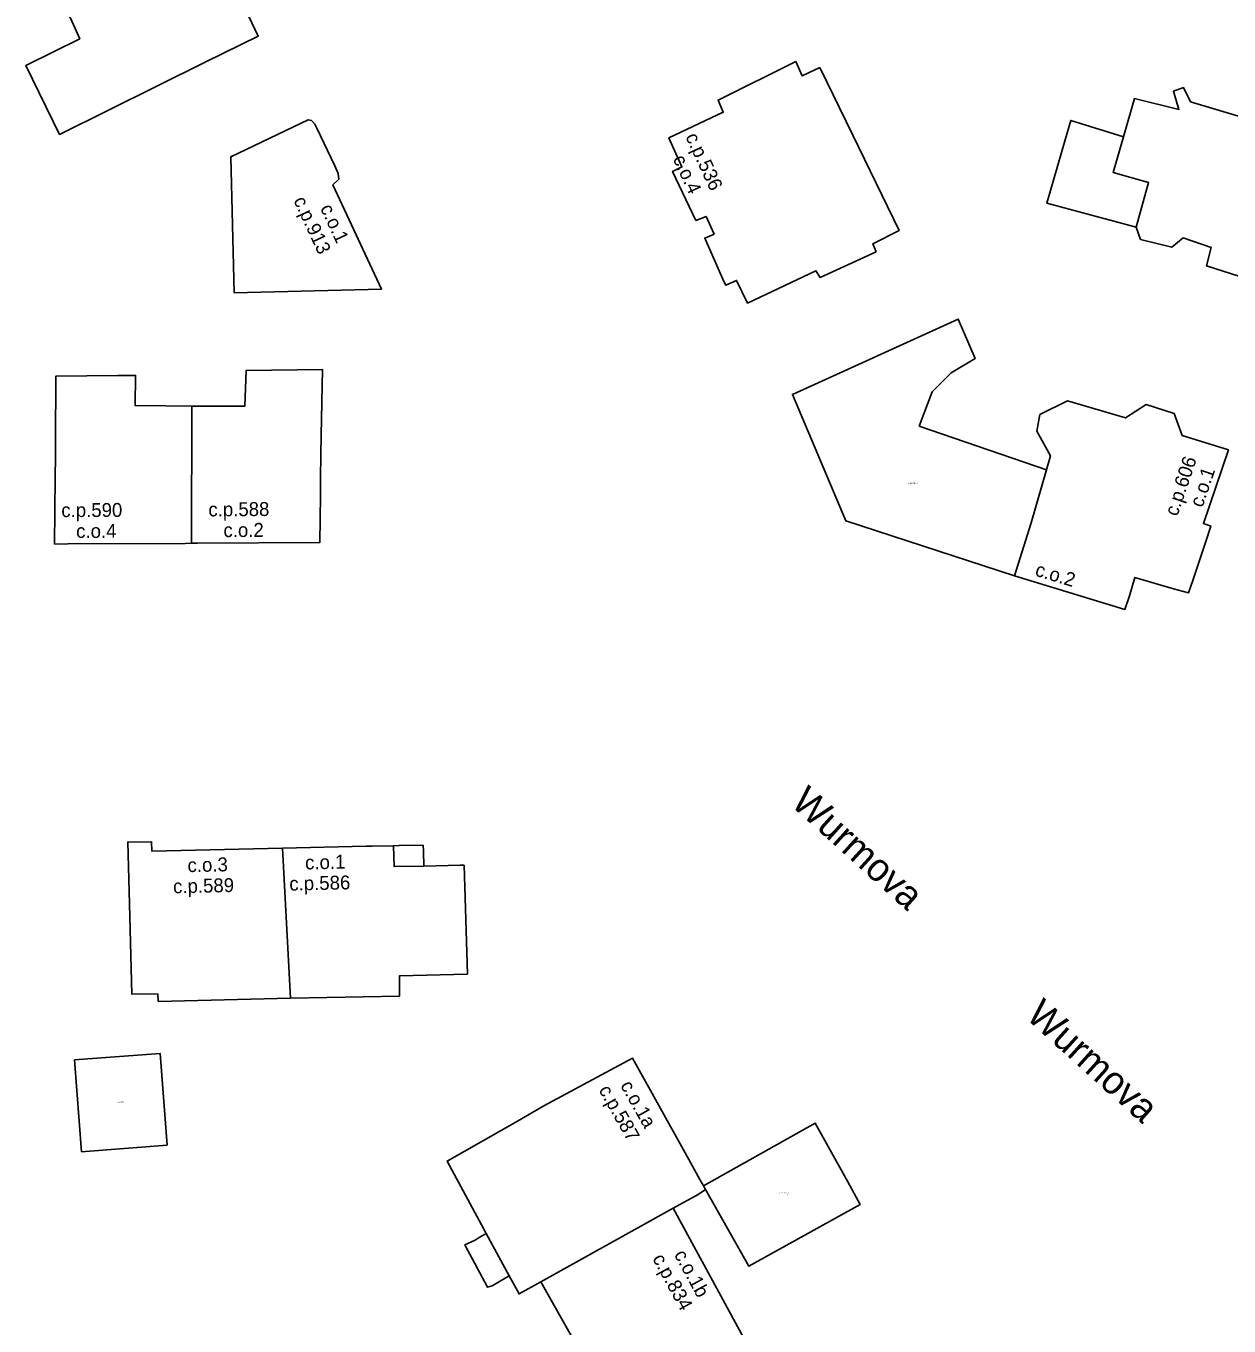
# Model space of a CAD drawing. Extents: x -600391 to -599491, y -1160176 to -1159402.
# Drawn here: x -600092.3 to -600005.8, y -1159671.2 to -1159577.7 of the extents above; entities that cross this region are included whole.
import ezdxf

# ---------------------------------------------------------------- set-up
doc = ezdxf.new("R2010")
doc.units = 0
for name, color, linetype in [('Level 10', 7, 'Continuous'), ('Level 11', 7, 'Continuous'), ('Level 12', 7, 'Continuous'), ('Level 24', 7, 'Continuous'), ('Level 25', 7, 'Continuous'), ('Level 61', 7, 'Continuous'), ('Level 62', 7, 'Continuous')]:
    doc.layers.add(name, color=color, linetype=linetype)

msp = doc.modelspace()

# ---------------------------------------------------------------- linework, layer by layer
at = {"layer": 'Level 61'}
for points in [[(-600088.45, -1159578.6), (-600091.91, -1159570.96)], [(-600076.31, -1159576.95), (-600075.61, -1159578.41)], [(-600092.32, -1159580.52), (-600088.45, -1159578.6)], [(-600075.61, -1159578.41), (-600079.39, -1159580.25)], [(-600089.9, -1159585.48), (-600092.32, -1159580.52)], [(-600079.39, -1159580.25), (-600089.9, -1159585.48)], [(-600042.53, -1159583.01), (-600036.93, -1159580.23)], [(-600036.93, -1159580.23), (-600036.47, -1159581.27)], [(-600036.47, -1159581.27), (-600035.21, -1159580.66)], [(-600035.21, -1159580.66), (-600032.84, -1159585.54)], [(-600013.36, -1159585.65), (-600012.57, -1159582.9)], [(-600012.57, -1159582.9), (-600009.37, -1159583.68)], [(-600009.77, -1159582.37), (-600009.05, -1159582.11)], [(-600009.37, -1159583.68), (-600009.77, -1159582.37)], [(-600009.05, -1159582.11), (-600008.53, -1159583.13)], [(-600046.07, -1159585.72), (-600042.16, -1159583.89)], [(-600042.16, -1159583.89), (-600042.53, -1159583.01)], [(-600008.53, -1159583.13), (-600004.84, -1159584.23)], [(-600077.58, -1159587.08), (-600072.03, -1159584.43)], [(-600072.03, -1159584.43), (-600071.78, -1159584.48)], [(-600071.78, -1159584.48), (-600071.53, -1159584.75)], [(-600071.53, -1159584.75), (-600071.4, -1159585.03)], [(-600017.56, -1159585.86), (-600017.16, -1159584.47)], [(-600017.16, -1159584.47), (-600013.36, -1159585.65)], [(-600071.4, -1159585.03), (-600070.11, -1159587.74)], [(-600045.89, -1159586.15), (-600046.07, -1159585.72)], [(-600032.84, -1159585.54), (-600029.51, -1159592.38)], [(-600013.36, -1159585.65), (-600014.1, -1159588.23)], [(-600014.1, -1159588.23), (-600013.36, -1159585.65)], [(-600045.13, -1159587.82), (-600045.89, -1159586.15)], [(-600018.87, -1159590.42), (-600017.56, -1159585.86)], [(-600077.34, -1159596.88), (-600077.58, -1159587.08)], [(-600070.11, -1159587.74), (-600069.85, -1159588.28)], [(-600069.85, -1159588.28), (-600069.82, -1159588.71)], [(-600045.8, -1159588.14), (-600045.13, -1159587.82)], [(-600044.12, -1159591.66), (-600045.8, -1159588.14)], [(-600014.1, -1159588.23), (-600011.55, -1159588.93)], [(-600011.55, -1159588.93), (-600014.1, -1159588.23)], [(-600069.82, -1159588.71), (-600070.24, -1159589.1)], [(-600070.24, -1159589.1), (-600066.75, -1159596.62)], [(-600011.55, -1159588.93), (-600012.45, -1159592.15)], [(-600012.45, -1159592.15), (-600011.55, -1159588.93)], [(-600012.45, -1159592.15), (-600018.87, -1159590.42)], [(-600043.39, -1159591.38), (-600044.12, -1159591.66)], [(-600042.82, -1159592.65), (-600043.39, -1159591.38)], [(-600012.13, -1159593.03), (-600012.45, -1159592.15)], [(-600043.49, -1159592.94), (-600042.82, -1159592.65)], [(-600042.08, -1159596.11), (-600043.49, -1159592.94)], [(-600029.51, -1159592.38), (-600031.39, -1159593.34)], [(-600009.89, -1159593.6), (-600012.13, -1159593.03)], [(-600009.07, -1159592.91), (-600009.89, -1159593.6)], [(-600007.05, -1159593.62), (-600009.07, -1159592.91)], [(-600031.16, -1159593.92), (-600035.19, -1159595.78)], [(-600031.39, -1159593.34), (-600031.16, -1159593.92)], [(-600007.4, -1159594.93), (-600007.05, -1159593.62)], [(-600004.46, -1159595.87), (-600007.4, -1159594.93)], [(-600041.2, -1159595.98), (-600041.98, -1159596.33)], [(-600040.41, -1159597.61), (-600041.2, -1159595.98)], [(-600035.49, -1159595.29), (-600040.41, -1159597.61)], [(-600035.19, -1159595.78), (-600035.49, -1159595.29)], [(-600066.75, -1159596.62), (-600077.34, -1159596.88)], [(-600041.98, -1159596.33), (-600042.08, -1159596.11)], [(-600037.18, -1159604.18), (-600025.25, -1159598.76)], [(-600025.25, -1159598.76), (-600024.04, -1159601.61)], [(-600024.04, -1159601.61), (-600025.77, -1159602.63)], [(-600076.58, -1159605.03), (-600076.48, -1159602.47)], [(-600076.48, -1159602.47), (-600071, -1159602.38)], [(-600071, -1159602.38), (-600071.08, -1159607.11)], [(-600090.19, -1159607.65), (-600090.18, -1159602.88)], [(-600090.18, -1159602.88), (-600085.71, -1159602.82)], [(-600085.71, -1159602.82), (-600084.43, -1159602.82)], [(-600084.43, -1159602.82), (-600084.47, -1159604.98)], [(-600025.77, -1159602.63), (-600027.12, -1159603.99)], [(-600033.34, -1159613.28), (-600037.18, -1159604.18)], [(-600027.12, -1159603.99), (-600028.06, -1159606.46)], [(-600084.47, -1159604.98), (-600082.26, -1159605.01)], [(-600082.26, -1159605.01), (-600080.39, -1159605.03)], [(-600080.39, -1159605.03), (-600080.42, -1159614.89)], [(-600080.42, -1159614.89), (-600080.39, -1159605.03)], [(-600080.39, -1159605.03), (-600076.58, -1159605.03)], [(-600019.37, -1159605.63), (-600017.39, -1159604.65)], [(-600017.39, -1159604.65), (-600013.22, -1159605.87)], [(-600013.22, -1159605.87), (-600011.74, -1159604.92)], [(-600011.74, -1159604.92), (-600009.72, -1159605.55)], [(-600019.6, -1159606.83), (-600019.37, -1159605.63)], [(-600009.72, -1159605.55), (-600009.15, -1159607.14)], [(-600071.08, -1159607.11), (-600071.1, -1159608.54)], [(-600028.06, -1159606.46), (-600018.91, -1159609.61)], [(-600018.62, -1159608.61), (-600019.6, -1159606.83)], [(-600009.15, -1159607.14), (-600005.81, -1159608.18)], [(-600090.19, -1159608.66), (-600090.19, -1159607.65)], [(-600005.81, -1159608.18), (-600007.61, -1159613.47)], [(-600090.22, -1159610.15), (-600090.19, -1159608.66)], [(-600071.1, -1159608.54), (-600071.13, -1159610.21)], [(-600020.01, -1159613.41), (-600018.62, -1159608.61)], [(-600018.91, -1159609.61), (-600020.01, -1159613.41)], [(-600090.26, -1159614.95), (-600090.22, -1159610.15)], [(-600071.13, -1159610.21), (-600071.14, -1159611.45)], [(-600071.14, -1159611.45), (-600071.18, -1159614.83)], [(-600021.2, -1159617.23), (-600033.34, -1159613.28)], [(-600020.01, -1159613.41), (-600021.2, -1159617.23)], [(-600021.2, -1159617.23), (-600020.01, -1159613.41)], [(-600007.61, -1159613.47), (-600007.07, -1159613.66)], [(-600007.07, -1159613.66), (-600007.46, -1159614.83)], [(-600089.3, -1159614.94), (-600090.26, -1159614.95)], [(-600080.88, -1159614.91), (-600089.3, -1159614.94)], [(-600080.42, -1159614.89), (-600080.88, -1159614.91)], [(-600079.99, -1159614.89), (-600080.42, -1159614.89)], [(-600071.18, -1159614.83), (-600079.99, -1159614.89)], [(-600007.46, -1159614.83), (-600008.38, -1159617.56)], [(-600013.26, -1159619.65), (-600021.2, -1159617.23)], [(-600012.54, -1159617.35), (-600012.92, -1159618.67)], [(-600009.77, -1159618.16), (-600012.54, -1159617.35)], [(-600008.38, -1159617.56), (-600008.68, -1159618.45)], [(-600008.68, -1159618.45), (-600009.77, -1159618.16)], [(-600012.92, -1159618.67), (-600013.26, -1159619.65)], [(-600085, -1159636.39), (-600083.29, -1159636.36)], [(-600084.88, -1159640.83), (-600085, -1159636.39)], [(-600083.29, -1159636.36), (-600083.26, -1159637.04)], [(-600083.26, -1159637.04), (-600073.87, -1159636.83)], [(-600073.87, -1159636.83), (-600067.85, -1159636.69)], [(-600073.28, -1159647.61), (-600073.87, -1159636.83)], [(-600073.87, -1159636.83), (-600073.28, -1159647.61)], [(-600067.85, -1159636.69), (-600067.43, -1159636.68)], [(-600067.43, -1159636.68), (-600065.89, -1159636.65)], [(-600065.89, -1159636.65), (-600065.48, -1159636.64)], [(-600065.84, -1159638.15), (-600065.89, -1159636.65)], [(-600065.89, -1159636.65), (-600065.84, -1159638.15)], [(-600065.48, -1159636.64), (-600063.75, -1159636.6)], [(-600063.75, -1159636.6), (-600063.73, -1159637.03)], [(-600063.73, -1159637.03), (-600063.69, -1159638.11)], [(-600063.69, -1159638.11), (-600065.84, -1159638.15)], [(-600065.84, -1159638.15), (-600063.69, -1159638.11)], [(-600063.69, -1159638.11), (-600061.95, -1159638.08)], [(-600061.95, -1159638.08), (-600061.09, -1159638.06)], [(-600061.09, -1159638.06), (-600060.8, -1159638.06)], [(-600060.8, -1159638.06), (-600060.56, -1159645.88)], [(-600084.7, -1159647.34), (-600084.88, -1159640.83)], [(-600060.56, -1159645.88), (-600065.46, -1159646.01)], [(-600065.46, -1159646.01), (-600065.45, -1159647.46)], [(-600082.83, -1159647.31), (-600084.7, -1159647.34)], [(-600082.81, -1159647.85), (-600082.83, -1159647.31)], [(-600065.45, -1159647.46), (-600073.28, -1159647.61)], [(-600073.28, -1159647.61), (-600082.81, -1159647.85)], [(-600088.82, -1159652.04), (-600088.51, -1159652.02)], [(-600088.32, -1159658.66), (-600088.82, -1159652.04)], [(-600088.51, -1159652.02), (-600082.67, -1159651.59)], [(-600082.67, -1159651.59), (-600082.17, -1159658.19)], [(-600055.06, -1159655.35), (-600048.68, -1159651.94)], [(-600048.68, -1159651.94), (-600045.02, -1159658.53)], [(-600056.97, -1159656.46), (-600055.06, -1159655.35)], [(-600062.03, -1159659.33), (-600056.97, -1159656.46)], [(-600043.58, -1159661.12), (-600035.54, -1159656.62)], [(-600035.54, -1159656.62), (-600034.73, -1159658.07)], [(-600088.04, -1159658.64), (-600088.32, -1159658.66)], [(-600082.17, -1159658.19), (-600088.04, -1159658.64)], [(-600045.02, -1159658.53), (-600043.84, -1159660.65)], [(-600034.73, -1159658.07), (-600033.2, -1159660.84)], [(-600059.21, -1159664.54), (-600062.03, -1159659.33)], [(-600043.44, -1159661.37), (-600043.97, -1159661.74)], [(-600043.84, -1159660.65), (-600043.58, -1159661.12)], [(-600043.44, -1159661.37), (-600043.58, -1159661.12)], [(-600043.58, -1159661.12), (-600043.44, -1159661.37)], [(-600040.31, -1159666.9), (-600043.44, -1159661.37)], [(-600033.2, -1159660.84), (-600032.3, -1159662.45)], [(-600043.97, -1159661.74), (-600045.75, -1159662.73)], [(-600032.3, -1159662.45), (-600040.31, -1159666.9)], [(-600055.29, -1159668.02), (-600045.75, -1159662.73)], [(-600045.75, -1159662.73), (-600055.29, -1159668.02)], [(-600045.75, -1159662.73), (-600040.52, -1159672.35)], [(-600060.74, -1159665.36), (-600060, -1159665.02)], [(-600060, -1159665.02), (-600059.71, -1159664.84)], [(-600059.71, -1159664.84), (-600059.21, -1159664.54)], [(-600059.21, -1159664.54), (-600057.56, -1159667.6)], [(-600057.56, -1159667.6), (-600059.21, -1159664.54)], [(-600059.12, -1159668.41), (-600060.74, -1159665.36)], [(-600057.56, -1159667.6), (-600058.78, -1159668.3)], [(-600056.85, -1159668.89), (-600057.56, -1159667.6)], [(-600055.29, -1159668.02), (-600056.85, -1159668.89)], [(-600049.89, -1159677.6), (-600055.29, -1159668.02)], [(-600058.78, -1159668.3), (-600059.12, -1159668.41)]]:
    msp.add_lwpolyline(points, dxfattribs=at)
at = {"layer": 'Level 62'}
for points in [[(-600079.56, -1159570.39), (-600076.31, -1159576.95), (-600075.61, -1159578.41), (-600079.39, -1159580.25), (-600089.9, -1159585.48), (-600092.32, -1159580.52), (-600088.45, -1159578.6), (-600091.91, -1159570.96), (-600081.6, -1159566.28), (-600079.56, -1159570.39)], [(-600035.21, -1159580.66), (-600032.84, -1159585.54), (-600029.51, -1159592.38), (-600031.39, -1159593.34), (-600031.16, -1159593.92), (-600035.19, -1159595.78), (-600035.49, -1159595.29), (-600040.41, -1159597.61), (-600041.2, -1159595.98), (-600041.98, -1159596.33), (-600042.08, -1159596.11), (-600043.49, -1159592.94), (-600042.82, -1159592.65), (-600043.39, -1159591.38), (-600044.12, -1159591.66), (-600045.8, -1159588.14), (-600045.13, -1159587.82), (-600045.89, -1159586.15), (-600046.07, -1159585.72), (-600042.16, -1159583.89), (-600042.53, -1159583.01), (-600036.93, -1159580.23), (-600036.47, -1159581.27), (-600035.21, -1159580.66)], [(-600004.46, -1159595.87), (-600007.4, -1159594.93), (-600007.05, -1159593.62), (-600009.07, -1159592.91), (-600009.89, -1159593.6), (-600012.13, -1159593.03), (-600012.45, -1159592.15), (-600011.55, -1159588.93), (-600014.1, -1159588.23), (-600013.36, -1159585.65), (-600012.57, -1159582.9), (-600009.37, -1159583.68), (-600009.77, -1159582.37), (-600009.05, -1159582.11), (-600008.53, -1159583.13), (-600004.84, -1159584.23)], [(-600070.11, -1159587.74), (-600069.85, -1159588.28), (-600069.82, -1159588.71), (-600070.24, -1159589.1), (-600066.75, -1159596.62), (-600077.34, -1159596.88), (-600077.58, -1159587.08), (-600072.03, -1159584.43), (-600071.78, -1159584.48), (-600071.53, -1159584.75), (-600071.4, -1159585.03), (-600070.11, -1159587.74)], [(-600017.56, -1159585.86), (-600017.16, -1159584.47), (-600013.36, -1159585.65), (-600014.1, -1159588.23), (-600011.55, -1159588.93), (-600012.45, -1159592.15), (-600018.87, -1159590.42), (-600017.56, -1159585.86)], [(-600021.2, -1159617.23), (-600033.34, -1159613.28), (-600037.18, -1159604.18), (-600025.25, -1159598.76), (-600024.04, -1159601.61), (-600025.77, -1159602.63), (-600027.12, -1159603.99), (-600028.06, -1159606.46), (-600018.91, -1159609.61), (-600020.01, -1159613.41), (-600021.2, -1159617.23)], [(-600071.08, -1159607.11), (-600071.1, -1159608.54), (-600071.13, -1159610.21), (-600071.14, -1159611.45), (-600071.18, -1159614.83), (-600079.99, -1159614.89), (-600080.42, -1159614.89), (-600080.39, -1159605.03), (-600076.58, -1159605.03), (-600076.48, -1159602.47), (-600071, -1159602.38), (-600071.08, -1159607.11)], [(-600090.22, -1159610.15), (-600090.19, -1159608.66), (-600090.19, -1159607.65), (-600090.18, -1159602.88), (-600085.71, -1159602.82), (-600084.43, -1159602.82), (-600084.47, -1159604.98), (-600082.26, -1159605.01), (-600080.39, -1159605.03), (-600080.42, -1159614.89), (-600080.88, -1159614.91), (-600089.3, -1159614.94), (-600090.26, -1159614.95), (-600090.22, -1159610.15)], [(-600009.77, -1159618.16), (-600012.54, -1159617.35), (-600012.92, -1159618.67), (-600013.26, -1159619.65), (-600021.2, -1159617.23), (-600020.01, -1159613.41), (-600018.62, -1159608.61), (-600019.6, -1159606.83), (-600019.37, -1159605.63), (-600017.39, -1159604.65), (-600013.22, -1159605.87), (-600011.74, -1159604.92), (-600009.72, -1159605.55), (-600009.15, -1159607.14), (-600005.81, -1159608.18), (-600007.61, -1159613.47), (-600007.07, -1159613.66), (-600007.46, -1159614.83), (-600008.38, -1159617.56), (-600008.68, -1159618.45), (-600009.77, -1159618.16)], [(-600073.28, -1159647.61), (-600082.81, -1159647.85), (-600082.83, -1159647.31), (-600084.7, -1159647.34), (-600084.88, -1159640.83), (-600085, -1159636.39), (-600083.29, -1159636.36), (-600083.26, -1159637.04), (-600073.87, -1159636.83), (-600073.28, -1159647.61)], [(-600073.28, -1159647.61), (-600073.87, -1159636.83), (-600067.85, -1159636.69), (-600067.43, -1159636.68), (-600065.89, -1159636.65), (-600065.84, -1159638.15), (-600063.69, -1159638.11), (-600061.95, -1159638.08), (-600061.09, -1159638.06), (-600060.8, -1159638.06), (-600060.56, -1159645.88), (-600065.46, -1159646.01), (-600065.45, -1159647.46), (-600073.28, -1159647.61)], [(-600063.75, -1159636.6), (-600063.73, -1159637.03), (-600063.69, -1159638.11), (-600065.84, -1159638.15), (-600065.89, -1159636.65), (-600065.48, -1159636.64), (-600063.75, -1159636.6)], [(-600088.82, -1159652.04), (-600088.51, -1159652.02), (-600082.67, -1159651.59), (-600082.17, -1159658.19), (-600088.04, -1159658.64), (-600088.32, -1159658.66), (-600088.82, -1159652.04)], [(-600045.02, -1159658.53), (-600043.84, -1159660.65), (-600043.58, -1159661.12), (-600043.44, -1159661.37), (-600043.97, -1159661.74), (-600045.75, -1159662.73), (-600055.29, -1159668.02), (-600056.85, -1159668.89), (-600057.56, -1159667.6), (-600059.21, -1159664.54), (-600062.03, -1159659.33), (-600056.97, -1159656.46), (-600055.06, -1159655.35), (-600048.68, -1159651.94), (-600045.02, -1159658.53)], [(-600043.44, -1159661.37), (-600043.58, -1159661.12), (-600035.54, -1159656.62), (-600034.73, -1159658.07), (-600033.2, -1159660.84), (-600032.3, -1159662.45), (-600040.31, -1159666.9), (-600043.44, -1159661.37)], [(-600055.29, -1159668.02), (-600045.75, -1159662.73), (-600040.52, -1159672.35), (-600049.89, -1159677.6), (-600055.29, -1159668.02)], [(-600059.21, -1159664.54), (-600057.56, -1159667.6), (-600058.78, -1159668.3), (-600059.12, -1159668.41), (-600060.74, -1159665.36), (-600060, -1159665.02), (-600059.71, -1159664.84), (-600059.21, -1159664.54)]]:
    msp.add_lwpolyline(points, dxfattribs=at)

# ---------------------------------------------------------------- texts
at = {"layer": 'Level 10'}
for s, rotation, p in [('c.o.4', 294.72232, (-600045.804, -1159587.232)), ('c.o.1', 294.89679, (-600071.175, -1159590.77)), ('c.o.1', 71.20992, (-600007.684, -1159612.371)), ('c.o.4', 0.20626, (-600088.708, -1159614.509)), ('c.o.2', 0.46981, (-600078.108, -1159614.451)), ('c.o.2', 343.05271, (-600019.785, -1159617.204)), ('c.o.3', 1.27774, (-600080.686, -1159638.55)), ('c.o.1', 1.33515, (-600072.23, -1159638.361)), ('c.o.1a', 299.49758, (-600049.589, -1159653.89)), ('c.o.1b', 298.51535, (-600045.719, -1159666.048))]:
    msp.add_text(s, height=1, rotation=rotation, dxfattribs=at).set_placement(p)
at = {"layer": 'Level 11'}
for p in [(-600037.379, -1159633.704), (-600020.469, -1159649.016)]:
    msp.add_text('Wurmova', height=2, rotation=317.83967, dxfattribs=at).set_placement(p)
at = {"layer": 'Level 12'}
for s, rotation, p in [('c.p.536', 294.72232, (-600044.896, -1159585.636)), ('c.p.913', 294.89679, (-600073.097, -1159590.219)), ('c.p.606', 71.20992, (-600009.491, -1159613.002)), ('c.p.588', 0.46981, (-600079.193, -1159612.962)), ('c.p.590', 0.20626, (-600089.776, -1159613.009)), ('c.p.589', 1.27774, (-600081.727, -1159640.074)), ('c.p.586', 1.33515, (-600073.364, -1159639.884)), ('c.p.587', 299.49758, (-600051.144, -1159654.213)), ('c.p.834', 298.51535, (-600047.278, -1159666.337))]:
    msp.add_text(s, height=1, rotation=rotation, dxfattribs=at).set_placement(p)
at = {"layer": 'Level 24'}
msp.add_text('c.z.205', height=0.1, dxfattribs=at).set_placement((-600085.729, -1159655.127))
at = {"layer": 'Level 25'}
for s, p in [('c.pp.606_A', (-600028.863, -1159610.62)), ('c.pp.834_A', (-600038.103, -1159661.687))]:
    msp.add_text(s, height=0.1, dxfattribs=at).set_placement(p)

doc.saveas('drawing.dxf')
